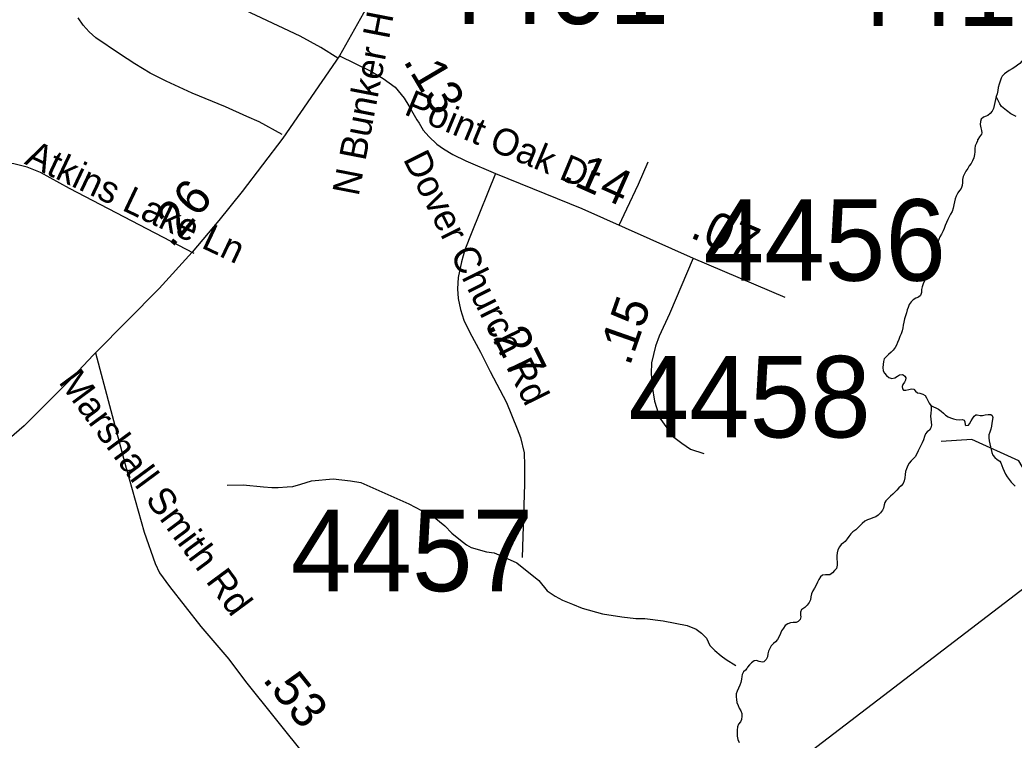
# Model space of a CAD drawing. Extents: x 1662474 to 1856135, y 779280 to 917889.
# Drawn here: x 1704252 to 1707768, y 865362 to 867907 of the extents above; entities that cross this region are included whole.
import ezdxf

# ---------------------------------------------------------------- set-up
doc = ezdxf.new("R2010")
doc.units = 0
for name, color, linetype in [('Cogo Default Point CELL', 7, 'Continuous'), ('Exist Hydrographic Creek Single Shore', 7, 'Continuous'), ('Exist Hydrographic Misc Water Feature', 7, 'Continuous'), ('Exist Road Non-System Type 51', 7, 'Continuous'), ('Exist Road Non-System Type 51 Label', 7, 'Continuous'), ('Exist Road Secondary Mileage Tenths English Label', 7, 'Continuous'), ('Exist Road Secondary Type 51 Attributed', 7, 'Continuous'), ('Exist Road Secondary Type 51 Label', 7, 'Continuous'), ('Prop DGN Element Guardrail', 7, 'Continuous'), ('Prop Horizontal Alignment', 7, 'Continuous')]:
    doc.layers.add(name, color=color, linetype=linetype)

msp = doc.modelspace()

# ---------------------------------------------------------------- linework, layer by layer
at = {"layer": 'Exist Hydrographic Creek Single Shore'}
for points in [[(1707814.6, 867789.9), (1707809.1, 867780.8), (1707802.2, 867771), (1707796, 867761.8), (1707789.1, 867753.4), (1707780.8, 867747.1), (1707771.4, 867740.8), (1707761.6, 867734.5), (1707751.4, 867728.2), (1707743.2, 867723), (1707734.4, 867716.7), (1707726.2, 867708.8), (1707723, 867701.2), (1707719.1, 867690.7), (1707715.8, 867680.4), (1707712.5, 867668.6), (1707710.8, 867657.9), (1707708.1, 867646.4), (1707704.9, 867636.6)], [(1707704.9, 867636.6), (1707702, 867625.9), (1707700, 867615.1), (1707698.1, 867604.4), (1707695.5, 867594.1), (1707690.8, 867584.7), (1707684, 867576.8), (1707675.5, 867569.4), (1707669.8, 867567.6), (1707660.4, 867563.9), (1707651.9, 867556.6), (1707649.9, 867548.4), (1707648.2, 867537.2), (1707650.6, 867526.1), (1707653.5, 867516.7), (1707654.2, 867507.8), (1707652.8, 867503.1), (1707646.4, 867494.6), (1707640.1, 867485.2), (1707639.4, 867483.9), (1707639, 867480.2), (1707635.9, 867471.6), (1707630.6, 867462.6), (1707629.9, 867452.7), (1707629.4, 867441.1), (1707628.2, 867431.1), (1707626, 867419.6), (1707621.8, 867409.6), (1707616, 867400.2), (1707609.1, 867391), (1707604.4, 867382.3), (1707597.6, 867372.6), (1707592.4, 867363.7), (1707588.1, 867354), (1707586.2, 867343.8), (1707585.8, 867332.4), (1707585, 867322.2), (1707580.8, 867312), (1707575.2, 867304.6), (1707569, 867296), (1707563, 867284.9), (1707559.8, 867274.7), (1707557.8, 867264.5), (1707555.4, 867253.2), (1707553.2, 867241.9), (1707549.9, 867230.1), (1707543.8, 867220.4), (1707538.5, 867211.2), (1707534.4, 867201.8), (1707528.9, 867191), (1707524.6, 867181), (1707521.2, 867170.5), (1707517.5, 867161.3), (1707511.8, 867150.3), (1707506.2, 867140.6), (1707501.8, 867130.9), (1707497.6, 867120.4), (1707492.9, 867109.9), (1707489.8, 867099.9), (1707487.4, 867090.2), (1707484.8, 867079.7), (1707481.9, 867068.2), (1707480.2, 867056.6), (1707478.8, 867045.6), (1707474.5, 867034.6), (1707469.5, 867024.6), (1707464.5, 867015.1), (1707459.8, 867004.4), (1707455.6, 866995.5), (1707451.1, 866985.2), (1707446.6, 866975), (1707442.8, 866964.2), (1707441.4, 866954.5), (1707440.6, 866943.8), (1707437.2, 866933.6), (1707430.6, 866927.2), (1707420.8, 866923.8), (1707411.5, 866917.5), (1707404.1, 866910.4), (1707397.6, 866901.8), (1707393.4, 866891.2), (1707390.2, 866882.1), (1707387.6, 866872.1), (1707384.5, 866861.4), (1707380.8, 866850.6), (1707378.5, 866839.6), (1707376.1, 866828.8), (1707374.5, 866819.4), (1707371.9, 866808.3), (1707368.8, 866797.6), (1707364.8, 866787.9), (1707360.6, 866777.9), (1707356.1, 866766.9), (1707352.2, 866757.9), (1707347.5, 866749), (1707340.9, 866740.6), (1707333, 866732.5), (1707324.6, 866724.4), (1707317, 866717.8), (1707309.4, 866709.9)], [(1707776, 867566.1), (1707766.6, 867570.8), (1707756.9, 867575.8), (1707740.9, 867587.6), (1707723.9, 867601.8), (1707717.5, 867610.4), (1707715.4, 867615.6), (1707704.9, 867636.6)], [(1707309.4, 866709.9), (1707306.8, 866699.7), (1707305, 866689.4), (1707303.6, 866678.7), (1707305.5, 866667.4), (1707310.2, 866659.2), (1707317.2, 866650.9), (1707325.8, 866643.5), (1707335.6, 866640.4), (1707346.8, 866642.8), (1707356.1, 866648.5), (1707362.8, 866652.4), (1707372.1, 866654.3), (1707376.4, 866652.7), (1707382.1, 866647.8), (1707385.2, 866642.2), (1707384.8, 866633.6), (1707381.1, 866626.4), (1707374.5, 866618.3), (1707372.1, 866611.5), (1707373.5, 866602.9), (1707377.1, 866599.2), (1707385.8, 866598.4), (1707396, 866600.5), (1707406, 866603.9), (1707413.4, 866602.6), (1707420.1, 866595.2), (1707426.8, 866589.2), (1707434.4, 866587.6), (1707445.4, 866585), (1707453.5, 866579.8), (1707458.8, 866571.4), (1707463, 866561.9), (1707467.6, 866552.2), (1707473.8, 866544.8)], [(1707473.8, 866544.8), (1707475.5, 866541.4), (1707475.2, 866539.9), (1707474.5, 866529.1), (1707473.5, 866517.6), (1707473.2, 866506.5), (1707473.5, 866496.3), (1707474.8, 866486.1), (1707476.6, 866475.3), (1707474.2, 866465.3), (1707469.5, 866457.4), (1707461.1, 866450.9), (1707454.5, 866444.9), (1707451.1, 866434.6), (1707447.8, 866422.8), (1707443, 866413.1), (1707438.5, 866402.6), (1707433.5, 866393.7), (1707428.9, 866384.5), (1707424.4, 866373.8), (1707418.9, 866362.9), (1707411.8, 866356.1), (1707404.4, 866348.5), (1707397.6, 866340.7), (1707392.4, 866332), (1707387.9, 866321.2), (1707384.8, 866311.5), (1707383.1, 866300.8), (1707381.6, 866289.2), (1707379.8, 866278.2), (1707375.5, 866268.8), (1707369, 866260.6), (1707361.1, 866253.2), (1707353.8, 866245.1), (1707346.4, 866238.6), (1707338.9, 866230.7), (1707331.8, 866223.9), (1707324.1, 866216.5), (1707314.9, 866207.9), (1707311.2, 866202.1), (1707308.6, 866192.9), (1707306.2, 866181.6), (1707303.1, 866174), (1707295.8, 866165.6), (1707287.9, 866156.9), (1707279, 866151.2), (1707268.8, 866148), (1707260.1, 866144.3), (1707249.9, 866140.4), (1707240.4, 866135.2), (1707231.5, 866127.8), (1707223.6, 866119.9), (1707215.2, 866112.3), (1707208.1, 866105.2), (1707198.4, 866097.9), (1707190.8, 866090.6), (1707183.8, 866081.9), (1707177.6, 866072.7), (1707171.1, 866063.5), (1707165.4, 866059.6), (1707157, 866053.2), (1707150.4, 866044.4), (1707145.4, 866034.6), (1707143.2, 866024.1), (1707142, 866013.6), (1707142, 866002.1), (1707143, 865991.3), (1707143, 865979.8), (1707140.1, 865968.5), (1707133.6, 865960.9), (1707125.8, 865953), (1707116.8, 865946.4), (1707111.8, 865945.4), (1707100.8, 865945.9), (1707090.8, 865944.6), (1707083.5, 865938.9), (1707077.4, 865929.7), (1707072.8, 865920.5), (1707067.8, 865909.4), (1707061.9, 865898.9), (1707056.4, 865889), (1707052.2, 865878.8), (1707049.9, 865868), (1707048, 865857.2), (1707043.5, 865847.8), (1707036, 865838.3), (1707028.6, 865830.7), (1707021.2, 865826.2), (1707017, 865823.4), (1707012.4, 865813.9), (1707012.6, 865803.9), (1707013.6, 865797.1), (1707011.5, 865787.9), (1707004.5, 865780.6), (1706997.9, 865777.9), (1706987.1, 865777.9), (1706977.6, 865776.4), (1706967.8, 865772.7), (1706959, 865766.4), (1706953, 865758)], [(1707473.8, 866544.8), (1707501.5, 866532), (1707509.9, 866524.9), (1707518.1, 866517.6), (1707526, 866510.4), (1707534.9, 866504.4), (1707544, 866500.5), (1707553.5, 866497.1), (1707564, 866494.4), (1707575, 866494.2), (1707585.8, 866494.4), (1707591.5, 866492.9), (1707593.6, 866486.8), (1707595.5, 866476.1), (1707598.1, 866473.8), (1707606.8, 866474.8), (1707611.2, 866480.2), (1707617, 866489.8), (1707622.2, 866499.4), (1707627.2, 866507.3), (1707632.5, 866511.8), (1707638, 866511.5), (1707647.8, 866508.9), (1707656.6, 866508.9), (1707666.6, 866511), (1707676.1, 866512.8), (1707686.6, 866512.3), (1707690.8, 866508.9), (1707693.6, 866502.3), (1707689.5, 866482.4), (1707688.6, 866471.4), (1707686.6, 866461.1), (1707682.4, 866450.6), (1707679.2, 866440.4), (1707678.4, 866430.4), (1707680, 866419.1), (1707682.9, 866408.9), (1707685, 866398.7), (1707687.4, 866388.4), (1707689.8, 866378.2), (1707693.4, 866368.8), (1707700.2, 866360.3), (1707708.9, 866353.8), (1707718.4, 866347.2), (1707721.5, 866342.2), (1707724.9, 866332.2), (1707728, 866322.6), (1707732.8, 866312.1), (1707738.2, 866301.8), (1707744.2, 866291.8), (1707751.1, 866282.9), (1707758, 866273.8), (1707765, 866266.1), (1707772.6, 866259.1)], [(1706953, 865758), (1706946.2, 865748.3), (1706942.2, 865738.6), (1706937.2, 865728.1), (1706931.8, 865717.9), (1706924.6, 865709.4), (1706917, 865703.2), (1706909.5, 865694.8), (1706904.5, 865685.6), (1706900, 865676.1), (1706897.6, 865667.2), (1706896.4, 865656.7), (1706891.6, 865647), (1706883, 865638.6), (1706878, 865637.8), (1706866.9, 865639.9), (1706856.8, 865643.6), (1706848.5, 865642), (1706839.9, 865635.4), (1706832.9, 865628.4), (1706825.5, 865619.2)], [(1706825.5, 865619.2), (1706823.6, 865615), (1706818.9, 865609.5), (1706811.2, 865602.9), (1706806.2, 865593.4), (1706805, 865586.9), (1706804.5, 865576.7), (1706802.4, 865565.4), (1706798.4, 865555.4), (1706794.2, 865545.7), (1706789.5, 865534.7), (1706785.6, 865524.9), (1706785.9, 865515.2), (1706786.4, 865504.8), (1706788.2, 865494.8), (1706792.1, 865483.8), (1706796.6, 865474.6), (1706801.6, 865465.4), (1706805.2, 865456.4), (1706805.5, 865445.9), (1706804.5, 865434.7), (1706801, 865426.8), (1706793.8, 865417.9), (1706790.5, 865408.4), (1706789, 865397.4), (1706789.2, 865387.9), (1706789.2, 865376.1), (1706790.9, 865364.1), (1706796.6, 865353.8)]]:
    msp.add_lwpolyline(points, dxfattribs=at)
at = {"layer": 'Exist Hydrographic Misc Water Feature'}
for points in [[(1708223.1, 865900.3), (1708033, 866110.9), (1707859, 866222.7), (1707785, 866349.1), (1707619, 866424.6), (1707511, 866417)], [(1704985.7, 866262.5), (1705041.8, 866264.1), (1705113.8, 866257.4), (1705143.7, 866255), (1705165.8, 866254.8), (1705197.7, 866256.6), (1705217.7, 866258.3), (1705245.9, 866266.1), (1705284, 866277.7), (1705360.1, 866285.1), (1705422, 866278.4), (1705458.1, 866272.2), (1705627.4, 866196.5), (1705716.9, 866149.6), (1705754.7, 866119.2), (1705780.4, 866092.9), (1705810.1, 866068.6), (1705832, 866052.4), (1705848.1, 866042.4), (1705901.9, 866027.8), (1705929.8, 866023.5), (1705953.8, 866013.4), (1706009.5, 865988.8), (1706087.4, 865925.6)], [(1706087.4, 865925.6), (1706116.8, 865889), (1706145, 865870.4), (1706170.8, 865856.7), (1706206.8, 865842.1), (1706240.7, 865828.2), (1706312.5, 865807.8), (1706380.7, 865797.5), (1706430.6, 865791.5), (1706462.6, 865791.6), (1706526.7, 865783), (1706612.4, 865766.5), (1706644.4, 865754.3), (1706662.6, 865740), (1706680.5, 865722.4), (1706692.3, 865695.9), (1706710.1, 865678.3), (1706732.2, 865659.9), (1706750.2, 865646.3), (1706784.5, 865625.1)]]:
    msp.add_lwpolyline(points, dxfattribs=at)
at = {"layer": 'Exist Road Non-System Type 51'}
for points in [[(1705376.5, 867772.2), (1705317.1, 867810.4), (1705244, 867849.9), (1705010.4, 867959.5), (1704886.4, 868023.2), (1704820.1, 868060.1), (1704796.4, 868076.1), (1704774.4, 868096.1), (1704755.2, 868120.1), (1704740.1, 868147.9), (1704727.6, 868178.1), (1704719.1, 868210.2), (1704714.4, 868244.2), (1704714.4, 868274.9), (1704722.1, 868398.6)], [(1705179.5, 867502.9), (1705098.4, 867547.6), (1705055.2, 867566.4), (1704978.9, 867600.6), (1704861.6, 867648.9), (1704769.4, 867690.7), (1704712.6, 867719.4), (1704659.1, 867751.8), (1704604.6, 867787.6), (1704521.4, 867844.1), (1704497.1, 867865.5), (1704475.6, 867889.2), (1704458.4, 867915)], [(1704868.1, 867081.7), (1704428.2, 867311.2), (1704325.6, 867367.7), (1704277.9, 867387.4), (1704231.4, 867398.4), (1704183.9, 867400.5), (1704152.1, 867396.2), (1704121.1, 867388.7), (1704004.1, 867348.8), (1703947.4, 867323.6), (1703859.2, 867275.4), (1703828.8, 867266.4), (1703322.5, 867201.6)], [(1706371.8, 867181.9), (1706398.9, 867239.1), (1706440.6, 867327.2), (1706474.6, 867406.2)]]:
    msp.add_lwpolyline(points, dxfattribs=at)
at = {"layer": 'Exist Road Secondary Type 51 Attributed'}
msp.add_line((1706633.4, 867065.6), (1706957.6, 866927.2), dxfattribs=at)
for points in [[(1705497.3, 868696.6), (1705522, 868626), (1705548.1, 868510.1), (1705565.4, 868405.7), (1705568.9, 868367.6), (1705565.4, 868304.3), (1705555.7, 868208.5), (1705539.4, 868124.6), (1705523.8, 868057.4), (1705498.8, 867988.4), (1705382.8, 867780.4)], [(1705382.8, 867780.4), (1705182.1, 867489), (1705038.5, 867300.5), (1704955.7, 867198.4), (1704861.1, 867086.4), (1704744.9, 866958.1), (1704520.2, 866730.3)], [(1705382.8, 867780.4), (1705493, 867726.4), (1705536.9, 867700.4), (1705579.1, 867669.6), (1705611.6, 867630.5), (1705627.8, 867603.2), (1705656.4, 867554.7), (1705663.8, 867542.3), (1705678.6, 867518), (1705698.1, 867495.3), (1705727.4, 867468.7), (1705750.4, 867451.1), (1705784, 867431.7), (1705829.9, 867408.7), (1705934.4, 867363.9)], [(1705934.4, 867363.9), (1705850.3, 867157.4), (1705826.4, 867094.6), (1705814.4, 867052.7), (1705802, 866997.4), (1705799.6, 866957.4), (1705802, 866922.2), (1705810.5, 866883.4), (1705822.7, 866845.8), (1705843.3, 866802.1), (1705880.9, 866733), (1705915.2, 866664.7), (1705972.7, 866554.9), (1706010.5, 866461.7), (1706023.1, 866431.1), (1706035.2, 866377.1), (1706036.7, 866332.6), (1706036.7, 866266), (1706028.6, 866007.6)], [(1705934.4, 867363.9), (1706240.1, 867240.2), (1706633.4, 867065.6)], [(1706633.4, 867065.6), (1706549.4, 866868.9), (1706512.7, 866789.4), (1706500.3, 866753.8), (1706485.9, 866694.8), (1706484.4, 866658.1), (1706487.8, 866611.4), (1706496.8, 866559.2), (1706516, 866499.3), (1706540.1, 866465.3), (1706560.3, 866435.9), (1706593.4, 866411.8), (1706623.7, 866390.1), (1706671.4, 866375)], [(1704520.2, 866730.3), (1704510.9, 866722.1), (1704424.2, 866628.8), (1704267.5, 866472.1), (1704150.8, 866372.2), (1703950.8, 866238.9), (1703727.4, 866098.9), (1703488.6, 865955)], [(1704520.2, 866730.3), (1704628.4, 866322.7), (1704691.7, 866097.1), (1704731, 865985.9), (1704746.3, 865953.2), (1704781.2, 865905.2), (1704892.5, 865763.4), (1704990.7, 865647.8), (1705049.6, 865569.2), (1705264.4, 865301.3), (1705385.1, 865169.4), (1705432.8, 865135.7), (1705486.2, 865116.1), (1705567.6, 865107.6), (1705682.8, 865107.6), (1705758.6, 865102), (1705820.4, 865079.6), (1706125.8, 864935.4), (1706276.7, 864839.8)]]:
    msp.add_lwpolyline(points, dxfattribs=at)
at = {"layer": 'Prop Horizontal Alignment'}
msp.add_line((1706413.3, 864837.7), (1708581.5, 866494.5), dxfattribs=at)

# ---------------------------------------------------------------- texts
at = {"layer": 'Cogo Default Point CELL'}
for s, p in [('4401', (1705692, 867892.9)), ('4413', (1707137.8, 867886.4)), ('4456', (1706670.4, 866985.5)), ('4458', (1706404.6, 866431.5)), ('4457', (1705210.5, 865888.2))]:
    msp.add_text(s, height=288, dxfattribs=at).set_placement(p)
at = {"layer": 'Exist Road Non-System Type 51 Label'}
msp.add_text('Atkins Lake Ln', height=95, rotation=334.675, dxfattribs=at).set_placement((1704264.9, 867399.8))
at = {"layer": 'Exist Road Secondary Mileage Tenths English Label'}
msp.add_text('.53', height=125, rotation=308.7131, dxfattribs=at).set_placement((1705107.5, 865575.7))
at = {"layer": 'Exist Road Secondary Type 51 Label'}
for s, rotation, p in [('N Bunker Hill Rd', 79.0303, (1705449.9, 867281.7)), ('Point Oak Dr', 337.4366, (1705607.3, 867574.8)), ('Dover Church Rd', 296.4093, (1705606.1, 867415.6)), ('Marshall Smith Rd', 306.491, (1704386.7, 866627.2))]:
    msp.add_text(s, height=95, rotation=rotation, dxfattribs=at).set_placement(p)
at = {"layer": 'Prop DGN Element Guardrail'}
for s, rotation, p in [('.13', 300.5959, (1705606.2, 867762.5)), ('.14', 336.0651, (1706166.1, 867341.4)), ('.26', 49.829, (1704789.4, 867098.3)), ('.07', 336.8847, (1706617.7, 867140.3)), ('.15', 70.6987, (1706408.7, 866681.1)), ('.27', 296.6825, (1705903.2, 866827.8))]:
    msp.add_text(s, height=125, rotation=rotation, dxfattribs=at).set_placement(p)

doc.saveas('drawing.dxf')
